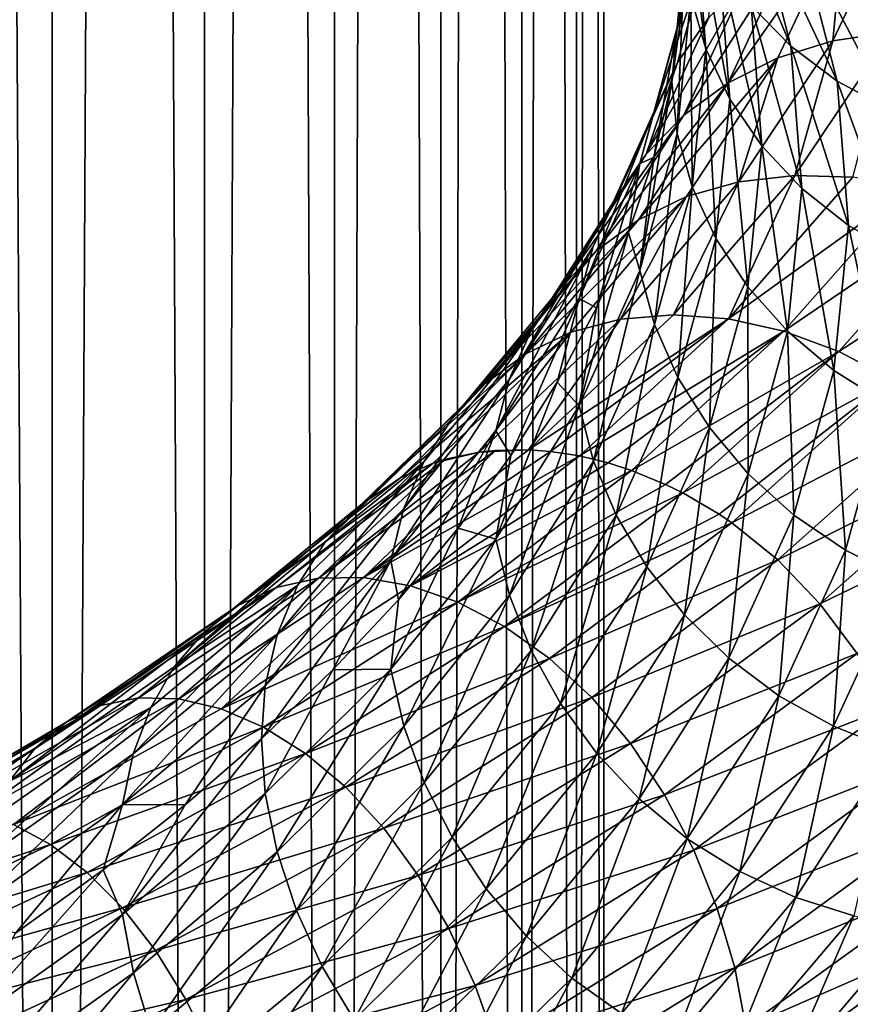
# Model space of a CAD drawing. Header units: metres. Extents: x -44 to 117, y -432 to 89.
# Tile 524 of 656: x 9.25 to 14.55, y -279.58 to -273.3. Entities that reach past the tile are written whole.
import ezdxf

# ---------------------------------------------------------------- set-up
doc = ezdxf.new("R2010")
doc.units = ezdxf.units.M
doc.layers.add('solid_125568', color=7, linetype='CONTINUOUS')

msp = doc.modelspace()

# ---------------------------------------------------------------- linework, layer by layer
at = {"layer": 'solid_125568'}
for points in [[(9.455857, -313.059998, 238.316864), (9.455857, -118.26503, 203.969254), (8.356239, -118.084877, 204.990936)], [(8.356239, -312.879852, 239.338547), (9.455857, -313.059998, 238.316864), (8.356239, -118.084877, 204.990936)], [(10.427602, -313.261108, 237.176392), (10.427602, -118.466125, 202.828781), (9.455857, -118.26503, 203.969254)], [(9.455857, -313.059998, 238.316864), (10.427602, -313.261108, 237.176392), (9.455857, -118.26503, 203.969254)], [(11.25833, -313.480438, 235.93251), (11.25833, -118.685455, 201.5849), (10.427602, -118.466125, 202.828781)], [(10.427602, -313.261108, 237.176392), (11.25833, -313.480438, 235.93251), (10.427602, -118.466125, 202.828781)], [(11.93681, -313.715027, 234.602066), (11.93681, -118.920044, 200.254456), (11.25833, -118.685455, 201.5849)], [(11.25833, -313.480438, 235.93251), (11.93681, -313.715027, 234.602066), (11.25833, -118.685455, 201.5849)], [(12.453864, -313.9617, 233.203064), (12.453864, -119.166733, 198.855453), (11.93681, -118.920044, 200.254456)], [(11.93681, -313.715027, 234.602066), (12.453864, -313.9617, 233.203064), (11.93681, -118.920044, 200.254456)], [(12.802501, -314.217133, 231.754395), (12.802501, -119.422173, 197.406784), (12.453864, -119.166733, 198.855453)], [(12.453864, -313.9617, 233.203064), (12.802501, -314.217133, 231.754395), (12.453864, -119.166733, 198.855453)], [(12.978006, -314.477875, 230.275665), (12.978006, -119.682907, 195.928055), (12.802501, -119.422173, 197.406784)], [(12.802501, -314.217133, 231.754395), (12.978006, -314.477875, 230.275665), (12.802501, -119.422173, 197.406784)], [(12.978006, -314.740387, 228.786865), (12.978006, -119.945427, 194.439255), (12.978006, -119.682907, 195.928055)], [(12.978006, -314.477875, 230.275665), (12.978006, -314.740387, 228.786865), (12.978006, -119.682907, 195.928055)], [(12.802501, -315.001129, 227.308136), (12.802501, -120.206169, 192.960526), (12.978006, -119.945427, 194.439255)], [(12.978006, -314.740387, 228.786865), (12.802501, -315.001129, 227.308136), (12.978006, -119.945427, 194.439255)], [(12.453864, -315.256592, 225.859467), (12.453864, -120.461609, 191.511856), (12.802501, -120.206169, 192.960526)], [(12.802501, -315.001129, 227.308136), (12.453864, -315.256592, 225.859467), (12.802501, -120.206169, 192.960526)], [(11.93681, -315.503265, 224.460449), (11.93681, -120.70829, 190.112839), (12.453864, -120.461609, 191.511856)], [(12.453864, -315.256592, 225.859467), (11.93681, -315.503265, 224.460449), (12.453864, -120.461609, 191.511856)], [(11.25833, -315.737854, 223.130005), (11.25833, -120.942879, 188.782394), (11.93681, -120.70829, 190.112839)], [(11.93681, -315.503265, 224.460449), (11.25833, -315.737854, 223.130005), (11.93681, -120.70829, 190.112839)], [(10.427602, -315.957184, 221.886139), (10.427602, -121.162209, 187.538528), (11.25833, -120.942879, 188.782394)], [(11.25833, -315.737854, 223.130005), (10.427602, -315.957184, 221.886139), (11.25833, -120.942879, 188.782394)], [(9.455857, -316.158295, 220.745651), (9.455857, -121.363304, 186.398041), (10.427602, -121.162209, 187.538528)], [(10.427602, -315.957184, 221.886139), (9.455857, -316.158295, 220.745651), (10.427602, -121.162209, 187.538528)], [(8.356239, -316.33844, 219.723969), (8.356239, -121.543457, 185.376373), (9.455857, -121.363304, 186.398041)], [(9.455857, -316.158295, 220.745651), (8.356239, -316.33844, 219.723969), (9.455857, -121.363304, 186.398041)], [(13.444409, -273.349609, 934.940186), (13.538082, -273.016541, 935.085815), (13.62545, -272.144806, 933.878906)], [(13.531155, -272.479431, 933.744141), (13.444409, -273.349609, 934.940186), (13.62545, -272.144806, 933.878906)], [(13.627439, -273.485748, 933.336548), (13.532188, -273.151581, 933.472046), (13.465645, -272.280701, 932.275635)], [(13.560445, -272.608887, 932.132385), (13.627439, -273.485748, 933.336548), (13.465645, -272.280701, 932.275635)], [(14.171225, -273.468933, 931.715271), (13.918051, -273.209808, 931.848938), (13.692582, -272.325012, 930.624207)], [(13.94161, -272.572327, 930.467102), (14.171225, -273.468933, 931.715271), (13.692582, -272.325012, 930.624207)], [(13.531155, -272.479431, 933.744141), (13.478813, -273.213348, 934.159058), (13.444409, -273.349609, 934.940186)], [(14.873725, -272.520447, 937.198914), (14.43824, -273.434845, 938.513611), (14.811044, -273.380066, 938.670593)], [(14.513452, -272.641052, 937.064636), (14.43824, -273.434845, 938.513611), (14.873725, -272.520447, 937.198914)], [(14.467564, -273.691437, 931.59137), (14.171225, -273.468933, 931.715271), (13.94161, -272.572327, 930.467102)], [(14.233067, -272.781464, 930.315369), (14.467564, -273.691437, 931.59137), (13.94161, -272.572327, 930.467102)], [(13.780592, -273.805939, 933.206726), (13.627439, -273.485748, 933.336548), (13.560445, -272.608887, 932.132385)], [(13.712852, -272.920868, 931.989075), (13.780592, -273.805939, 933.206726), (13.560445, -272.608887, 932.132385)], [(13.770064, -273.702271, 938.163696), (14.088458, -273.542358, 938.343628), (14.513452, -272.641052, 937.064636)], [(14.18549, -272.812531, 936.917542), (13.770064, -273.702271, 938.163696), (14.513452, -272.641052, 937.064636)], [(14.513452, -272.641052, 937.064636), (14.088458, -273.542358, 938.343628), (14.43824, -273.434845, 938.513611)], [(13.298214, -273.886353, 936.27417), (13.446888, -273.573242, 936.435913), (13.689417, -272.699493, 935.231262)], [(13.538082, -273.016541, 935.085815), (13.298214, -273.886353, 936.27417), (13.689417, -272.699493, 935.231262)], [(13.689417, -272.699493, 935.231262), (13.446888, -273.573242, 936.435913), (13.64749, -273.28537, 936.599487)], [(14.802288, -273.870728, 931.480957), (14.467564, -273.691437, 931.59137), (14.233067, -272.781464, 930.315369)], [(14.562278, -272.946106, 930.173157), (14.802288, -273.870728, 931.480957), (14.233067, -272.781464, 930.315369)], [(13.488309, -273.909332, 937.978088), (13.770064, -273.702271, 938.163696), (14.18549, -272.812531, 936.917542)], [(13.89527, -273.029541, 936.76123), (13.488309, -273.909332, 937.978088), (14.18549, -272.812531, 936.917542)], [(13.986816, -274.105133, 933.085449), (13.780592, -273.805939, 933.206726), (13.712852, -272.920868, 931.989075)], [(13.918051, -273.209808, 931.848938), (13.986816, -274.105133, 933.085449), (13.712852, -272.920868, 931.989075)], [(13.206218, -274.217865, 936.117859), (13.298214, -273.886353, 936.27417), (13.538082, -273.016541, 935.085815)], [(13.444409, -273.349609, 934.940186), (13.206218, -274.217865, 936.117859), (13.538082, -273.016541, 935.085815)], [(13.24774, -274.157104, 937.791016), (13.488309, -273.909332, 937.978088), (13.89527, -273.029541, 936.76123)], [(13.64749, -273.28537, 936.599487), (13.24774, -274.157104, 937.791016), (13.89527, -273.029541, 936.76123)], [(13.532188, -273.151581, 933.472046), (13.445488, -274.02655, 934.664856), (13.478813, -273.213348, 934.159058)], [(13.540112, -274.36676, 934.537109), (13.445488, -274.02655, 934.664856), (13.532188, -273.151581, 933.472046)], [(13.627439, -273.485748, 933.336548), (13.540112, -274.36676, 934.537109), (13.532188, -273.151581, 933.472046)], [(13.445488, -274.02655, 934.664856), (13.410771, -273.696655, 934.818359), (13.478813, -273.213348, 934.159058)], [(13.444409, -273.349609, 934.940186), (13.478813, -273.213348, 934.159058), (13.410771, -273.696655, 934.818359)], [(14.241286, -274.376251, 932.975464), (13.986816, -274.105133, 933.085449), (13.918051, -273.209808, 931.848938)], [(14.171225, -273.468933, 931.715271), (14.241286, -274.376251, 932.975464), (13.918051, -273.209808, 931.848938)], [(13.446888, -273.573242, 936.435913), (13.24774, -274.157104, 937.791016), (13.64749, -273.28537, 936.599487)], [(13.444409, -273.349609, 934.940186), (13.296197, -274.179596, 935.472229), (13.206218, -274.217865, 936.117859)], [(13.444409, -273.349609, 934.940186), (13.410771, -273.696655, 934.818359), (13.296197, -274.179596, 935.472229)], [(14.811044, -273.380066, 938.670593), (14.196687, -274.29303, 939.967712), (14.567274, -274.304871, 940.146545)], [(14.43824, -273.434845, 938.513611), (14.196687, -274.29303, 939.967712), (14.811044, -273.380066, 938.670593)], [(14.43824, -273.434845, 938.513611), (13.839267, -274.333893, 939.774292), (14.196687, -274.29303, 939.967712)], [(14.088458, -273.542358, 938.343628), (13.839267, -274.333893, 939.774292), (14.43824, -273.434845, 938.513611)], [(14.539173, -274.612366, 932.879639), (14.241286, -274.376251, 932.975464), (14.171225, -273.468933, 931.715271)], [(14.467564, -273.691437, 931.59137), (14.539173, -274.612366, 932.879639), (14.171225, -273.468933, 931.715271)], [(13.198717, -274.57724, 939.358337), (13.503938, -274.42865, 939.569824), (14.088458, -273.542358, 938.343628)], [(13.770064, -273.702271, 938.163696), (13.198717, -274.57724, 939.358337), (14.088458, -273.542358, 938.343628)], [(14.088458, -273.542358, 938.343628), (13.503938, -274.42865, 939.569824), (13.839267, -274.333893, 939.774292)], [(13.692275, -274.695221, 934.420776), (13.540112, -274.36676, 934.537109), (13.627439, -273.485748, 933.336548)], [(13.780592, -273.805939, 933.206726), (13.692275, -274.695221, 934.420776), (13.627439, -273.485748, 933.336548)], [(12.908631, -274.748138, 937.428955), (13.052971, -274.438934, 937.606567), (13.446888, -273.573242, 936.435913)], [(13.298214, -273.886353, 936.27417), (12.908631, -274.748138, 937.428955), (13.446888, -273.573242, 936.435913)], [(13.446888, -273.573242, 936.435913), (13.052971, -274.438934, 937.606567), (13.24774, -274.157104, 937.791016)], [(12.928615, -274.774658, 939.14447), (13.198717, -274.57724, 939.358337), (13.770064, -273.702271, 938.163696)], [(13.488309, -273.909332, 937.978088), (12.928615, -274.774658, 939.14447), (13.770064, -273.702271, 938.163696)], [(13.207331, -274.899567, 935.839233), (13.296197, -274.179596, 935.472229), (13.410771, -273.696655, 934.818359)], [(13.445488, -274.02655, 934.664856), (13.207331, -274.899567, 935.839233), (13.410771, -273.696655, 934.818359)], [(14.875644, -274.80661, 932.80127), (14.539173, -274.612366, 932.879639), (14.467564, -273.691437, 931.59137)], [(14.802288, -273.870728, 931.480957), (14.875644, -274.80661, 932.80127), (14.467564, -273.691437, 931.59137)], [(13.897191, -275.0047, 934.318298), (13.692275, -274.695221, 934.420776), (13.780592, -273.805939, 933.206726)], [(13.986816, -274.105133, 933.085449), (13.897191, -275.0047, 934.318298), (13.780592, -273.805939, 933.206726)], [(12.69798, -275.014526, 938.932922), (12.928615, -274.774658, 939.14447), (13.488309, -273.909332, 937.978088)], [(13.24774, -274.157104, 937.791016), (12.69798, -275.014526, 938.932922), (13.488309, -273.909332, 937.978088)], [(12.819348, -275.078094, 937.262085), (12.908631, -274.748138, 937.428955), (13.298214, -273.886353, 936.27417)], [(13.206218, -274.217865, 936.117859), (12.819348, -275.078094, 937.262085), (13.298214, -273.886353, 936.27417)], [(13.300261, -275.245728, 935.719177), (13.207331, -274.899567, 935.839233), (13.445488, -274.02655, 934.664856)], [(13.540112, -274.36676, 934.537109), (13.300261, -275.245728, 935.719177), (13.445488, -274.02655, 934.664856)], [(14.150076, -275.287933, 934.231934), (13.897191, -275.0047, 934.318298), (13.986816, -274.105133, 933.085449)], [(14.241286, -274.376251, 932.975464), (14.150076, -275.287933, 934.231934), (13.986816, -274.105133, 933.085449)], [(13.052971, -274.438934, 937.606567), (12.69798, -275.014526, 938.932922), (13.24774, -274.157104, 937.791016)], [(13.206218, -274.217865, 936.117859), (12.929884, -275.138397, 936.751404), (12.819348, -275.078094, 937.262085)], [(13.206218, -274.217865, 936.117859), (13.13568, -274.660614, 936.117554), (12.929884, -275.138397, 936.751404)], [(13.207331, -274.899567, 935.839233), (13.13568, -274.660614, 936.117554), (13.296197, -274.179596, 935.472229)], [(13.206218, -274.217865, 936.117859), (13.296197, -274.179596, 935.472229), (13.13568, -274.660614, 936.117554)], [(14.196687, -274.29303, 939.967712), (13.4224, -275.183533, 941.193848), (13.772841, -275.209564, 941.408386)], [(13.839267, -274.333893, 939.774292), (13.4224, -275.183533, 941.193848), (14.196687, -274.29303, 939.967712)], [(14.196687, -274.29303, 939.967712), (13.772841, -275.209564, 941.408386), (14.567274, -274.304871, 940.146545)], [(13.839267, -274.333893, 939.774292), (13.084391, -275.210999, 940.965698), (13.4224, -275.183533, 941.193848)], [(13.503938, -274.42865, 939.569824), (13.084391, -275.210999, 940.965698), (13.839267, -274.333893, 939.774292)], [(14.567274, -274.304871, 940.146545), (13.772841, -275.209564, 941.408386), (14.942084, -274.368317, 940.30719)], [(13.44972, -275.582397, 935.616089), (13.300261, -275.245728, 935.719177), (13.540112, -274.36676, 934.537109)], [(13.692275, -274.695221, 934.420776), (13.44972, -275.582397, 935.616089), (13.540112, -274.36676, 934.537109)], [(13.772841, -275.209564, 941.408386), (14.127213, -275.287689, 941.60498), (14.942084, -274.368317, 940.30719)], [(14.942084, -274.368317, 940.30719), (14.127213, -275.287689, 941.60498), (15.312312, -274.482056, 940.446045)], [(14.446136, -275.53772, 934.164185), (14.150076, -275.287933, 934.231934), (14.241286, -274.376251, 932.975464)], [(14.539173, -274.612366, 932.879639), (14.446136, -275.53772, 934.164185), (14.241286, -274.376251, 932.975464)], [(12.372878, -275.595795, 938.5354), (12.511249, -275.290405, 938.728394), (13.052971, -274.438934, 937.606567)], [(12.908631, -274.748138, 937.428955), (12.372878, -275.595795, 938.5354), (13.052971, -274.438934, 937.606567)], [(12.478681, -275.431152, 940.486877), (12.767291, -275.293457, 940.728455), (13.503938, -274.42865, 939.569824)], [(13.198717, -274.57724, 939.358337), (12.478681, -275.431152, 940.486877), (13.503938, -274.42865, 939.569824)], [(13.052971, -274.438934, 937.606567), (12.511249, -275.290405, 938.728394), (12.69798, -275.014526, 938.932922)], [(13.503938, -274.42865, 939.569824), (12.767291, -275.293457, 940.728455), (13.084391, -275.210999, 940.965698)], [(14.127213, -275.287689, 941.60498), (14.477177, -275.41629, 941.778992), (15.312312, -274.482056, 940.446045)], [(15.312312, -274.482056, 940.446045), (14.477177, -275.41629, 941.778992), (15.669349, -274.644562, 940.558838)], [(12.223274, -275.619232, 940.246094), (12.478681, -275.431152, 940.486877), (13.198717, -274.57724, 939.358337)], [(12.928615, -274.774658, 939.14447), (12.223274, -275.619232, 940.246094), (13.198717, -274.57724, 939.358337)], [(14.780544, -275.74704, 934.117737), (14.446136, -275.53772, 934.164185), (14.539173, -274.612366, 932.879639)], [(14.875644, -274.80661, 932.80127), (14.780544, -275.74704, 934.117737), (14.539173, -274.612366, 932.879639)], [(12.820482, -275.764404, 936.980347), (12.929884, -275.138397, 936.751404), (13.13568, -274.660614, 936.117554)], [(13.207331, -274.899567, 935.839233), (12.820482, -275.764404, 936.980347), (13.13568, -274.660614, 936.117554)], [(14.477177, -275.41629, 941.778992), (14.814646, -275.593506, 941.925415), (15.669349, -274.644562, 940.558838)], [(13.651019, -275.9021, 935.532104), (13.44972, -275.582397, 935.616089), (13.692275, -274.695221, 934.420776)], [(13.897191, -275.0047, 934.318298), (13.651019, -275.9021, 935.532104), (13.692275, -274.695221, 934.420776)], [(12.005173, -275.851501, 940.011353), (12.223274, -275.619232, 940.246094), (12.928615, -274.774658, 939.14447)], [(12.69798, -275.014526, 938.932922), (12.005173, -275.851501, 940.011353), (12.928615, -274.774658, 939.14447)], [(12.28732, -275.924225, 938.358459), (12.372878, -275.595795, 938.5354), (12.908631, -274.748138, 937.428955)], [(12.819348, -275.078094, 937.262085), (12.28732, -275.924225, 938.358459), (12.908631, -274.748138, 937.428955)], [(12.910672, -276.116425, 936.867676), (12.820482, -275.764404, 936.980347), (13.207331, -274.899567, 935.839233)], [(13.300261, -275.245728, 935.719177), (12.910672, -276.116425, 936.867676), (13.207331, -274.899567, 935.839233)], [(12.511249, -275.290405, 938.728394), (12.005173, -275.851501, 940.011353), (12.69798, -275.014526, 938.932922)], [(13.899471, -276.197388, 935.469055), (13.651019, -275.9021, 935.532104), (13.897191, -275.0047, 934.318298)], [(14.150076, -275.287933, 934.231934), (13.899471, -276.197388, 935.469055), (13.897191, -275.0047, 934.318298)], [(12.819348, -275.078094, 937.262085), (12.384359, -276.081543, 937.976624), (12.28732, -275.924225, 938.358459)], [(12.819348, -275.078094, 937.262085), (12.679241, -275.612274, 937.371704), (12.384359, -276.081543, 937.976624)], [(12.819348, -275.078094, 937.262085), (12.929884, -275.138397, 936.751404), (12.679241, -275.612274, 937.371704)], [(12.820482, -275.764404, 936.980347), (12.679241, -275.612274, 937.371704), (12.929884, -275.138397, 936.751404)], [(13.084391, -275.210999, 940.965698), (12.180797, -276.059784, 942.071899), (12.495577, -276.044739, 942.332581)], [(12.767291, -275.293457, 940.728455), (12.180797, -276.059784, 942.071899), (13.084391, -275.210999, 940.965698)], [(13.4224, -275.183533, 941.193848), (12.495577, -276.044739, 942.332581), (13.772841, -275.209564, 941.408386)], [(13.084391, -275.210999, 940.965698), (12.495577, -276.044739, 942.332581), (13.4224, -275.183533, 941.193848)], [(12.495577, -276.044739, 942.332581), (12.635803, -276.055176, 942.441711), (13.772841, -275.209564, 941.408386)], [(12.635803, -276.055176, 942.441711), (12.822932, -276.084167, 942.58136), (13.772841, -275.209564, 941.408386)], [(13.772841, -275.209564, 941.408386), (12.822932, -276.084167, 942.58136), (14.127213, -275.287689, 941.60498)], [(11.681188, -276.221527, 941.601196), (11.886753, -276.130402, 941.804993), (12.767291, -275.293457, 940.728455)], [(12.478681, -275.431152, 940.486877), (11.681188, -276.221527, 941.601196), (12.767291, -275.293457, 940.728455)], [(11.69774, -276.42334, 939.580017), (11.828584, -276.121643, 939.787659), (12.511249, -275.290405, 938.728394)], [(12.372878, -275.595795, 938.5354), (11.69774, -276.42334, 939.580017), (12.511249, -275.290405, 938.728394)], [(12.511249, -275.290405, 938.728394), (11.828584, -276.121643, 939.787659), (12.005173, -275.851501, 940.011353)], [(12.767291, -275.293457, 940.728455), (11.886753, -276.130402, 941.804993), (12.180797, -276.059784, 942.071899)], [(12.822932, -276.084167, 942.58136), (13.004434, -276.128357, 942.71051), (14.127213, -275.287689, 941.60498)], [(13.055745, -276.461151, 936.777527), (12.910672, -276.116425, 936.867676), (13.300261, -275.245728, 935.719177)], [(13.004434, -276.128357, 942.71051), (13.154152, -276.176605, 942.812439), (14.127213, -275.287689, 941.60498)], [(13.44972, -275.582397, 935.616089), (13.055745, -276.461151, 936.777527), (13.300261, -275.245728, 935.719177)], [(14.127213, -275.287689, 941.60498), (13.154152, -276.176605, 942.812439), (14.477177, -275.41629, 941.778992)], [(14.190372, -276.460785, 935.428894), (13.899471, -276.197388, 935.469055), (14.150076, -275.287933, 934.231934)], [(14.446136, -275.53772, 934.164185), (14.190372, -276.460785, 935.428894), (14.150076, -275.287933, 934.231934)], [(11.424871, -276.397522, 941.321472), (11.681188, -276.221527, 941.601196), (12.478681, -275.431152, 940.486877)], [(12.223274, -275.619232, 940.246094), (11.424871, -276.397522, 941.321472), (12.478681, -275.431152, 940.486877)], [(13.154152, -276.176605, 942.812439), (13.370185, -276.265411, 942.952148), (14.477177, -275.41629, 941.778992)], [(13.370185, -276.265411, 942.952148), (13.480578, -276.319855, 943.019897), (14.477177, -275.41629, 941.778992)], [(14.477177, -275.41629, 941.778992), (13.480578, -276.319855, 943.019897), (14.814646, -275.593506, 941.925415)], [(14.51895, -276.68512, 935.414001), (14.190372, -276.460785, 935.428894), (14.446136, -275.53772, 934.164185)], [(14.780544, -275.74704, 934.117737), (14.51895, -276.68512, 935.414001), (14.446136, -275.53772, 934.164185)], [(11.20106, -276.630859, 941.0448), (11.424871, -276.397522, 941.321472), (12.223274, -275.619232, 940.246094)], [(12.005173, -275.851501, 940.011353), (11.20106, -276.630859, 941.0448), (12.223274, -275.619232, 940.246094)], [(11.616871, -276.750214, 939.393372), (11.69774, -276.42334, 939.580017), (12.372878, -275.595795, 938.5354)], [(12.28732, -275.924225, 938.358459), (11.616871, -276.750214, 939.393372), (12.372878, -275.595795, 938.5354)], [(12.288462, -276.614929, 938.073547), (12.384359, -276.081543, 937.976624), (12.679241, -275.612274, 937.371704)], [(12.820482, -275.764404, 936.980347), (12.288462, -276.614929, 938.073547), (12.679241, -275.612274, 937.371704)], [(13.251162, -276.790924, 936.711548), (13.055745, -276.461151, 936.777527), (13.44972, -275.582397, 935.616089)], [(13.651019, -275.9021, 935.532104), (13.251162, -276.790924, 936.711548), (13.44972, -275.582397, 935.616089)], [(13.480578, -276.319855, 943.019897), (13.713392, -276.456268, 943.154053), (14.814646, -275.593506, 941.925415)], [(13.713392, -276.456268, 943.154053), (13.794241, -276.511047, 943.197571), (14.814646, -275.593506, 941.925415)], [(14.814646, -275.593506, 941.925415), (13.794241, -276.511047, 943.197571), (15.131577, -275.817474, 942.039307)], [(12.37489, -276.972626, 937.967957), (12.288462, -276.614929, 938.073547), (12.820482, -275.764404, 936.980347)], [(12.910672, -276.116425, 936.867676), (12.37489, -276.972626, 937.967957), (12.820482, -275.764404, 936.980347)], [(14.879601, -276.864258, 935.426025), (14.51895, -276.68512, 935.414001), (14.780544, -275.74704, 934.117737)], [(11.828584, -276.121643, 939.787659), (11.20106, -276.630859, 941.0448), (12.005173, -275.851501, 940.011353)], [(13.794241, -276.511047, 943.197571), (14.088138, -276.747772, 943.340149), (15.131577, -275.817474, 942.039307)], [(15.131577, -275.817474, 942.039307), (14.088138, -276.747772, 943.340149), (15.420383, -276.085388, 942.11676)], [(12.28732, -275.924225, 938.358459), (11.667197, -277.001709, 939.130432), (11.616871, -276.750214, 939.393372)], [(12.28732, -275.924225, 938.358459), (12.046505, -276.545135, 938.563721), (11.667197, -277.001709, 939.130432)], [(12.28732, -275.924225, 938.358459), (12.384359, -276.081543, 937.976624), (12.046505, -276.545135, 938.563721)], [(13.492384, -277.098053, 936.671204), (13.251162, -276.790924, 936.711548), (13.651019, -275.9021, 935.532104)], [(13.899471, -276.197388, 935.469055), (13.492384, -277.098053, 936.671204), (13.651019, -275.9021, 935.532104)], [(11.155598, -276.863159, 943.069885), (12.28539, -276.048523, 942.161072), (12.180797, -276.059784, 942.071899)], [(11.155598, -276.863159, 943.069885), (11.443949, -276.860138, 943.360168), (12.28539, -276.048523, 942.161072)], [(11.155598, -276.863159, 943.069885), (12.180797, -276.059784, 942.071899), (11.966757, -276.104919, 941.880188)], [(11.443949, -276.860138, 943.360168), (12.635803, -276.055176, 942.441711), (12.495577, -276.044739, 942.332581)], [(11.443949, -276.860138, 943.360168), (12.495577, -276.044739, 942.332581), (12.28539, -276.048523, 942.161072)], [(11.443949, -276.860138, 943.360168), (12.822932, -276.084167, 942.58136), (12.635803, -276.055176, 942.441711)], [(11.886753, -276.130402, 941.804993), (11.966757, -276.104919, 941.880188), (12.180797, -276.059784, 942.071899)], [(12.180797, -276.059784, 942.071899), (12.28539, -276.048523, 942.161072), (12.495577, -276.044739, 942.332581)], [(10.885121, -276.923157, 942.773926), (11.966757, -276.104919, 941.880188), (11.886753, -276.130402, 941.804993)], [(10.885121, -276.923157, 942.773926), (11.155598, -276.863159, 943.069885), (11.966757, -276.104919, 941.880188)], [(10.890854, -277.224792, 940.5495), (11.020621, -276.911255, 940.783691), (11.828584, -276.121643, 939.787659)], [(11.69774, -276.42334, 939.580017), (10.890854, -277.224792, 940.5495), (11.828584, -276.121643, 939.787659)], [(11.828584, -276.121643, 939.787659), (11.020621, -276.911255, 940.783691), (11.20106, -276.630859, 941.0448)], [(11.443949, -276.860138, 943.360168), (11.742864, -276.912048, 943.638733), (12.822932, -276.084167, 942.58136)], [(11.742864, -276.912048, 943.638733), (13.004434, -276.128357, 942.71051), (12.822932, -276.084167, 942.58136)], [(12.288462, -276.614929, 938.073547), (12.046505, -276.545135, 938.563721), (12.384359, -276.081543, 937.976624)], [(12.513934, -277.325165, 937.890259), (12.37489, -276.972626, 937.967957), (12.910672, -276.116425, 936.867676)], [(13.055745, -276.461151, 936.777527), (12.513934, -277.325165, 937.890259), (12.910672, -276.116425, 936.867676)], [(14.088138, -276.747772, 943.340149), (14.356472, -277.027863, 943.443787), (15.420383, -276.085388, 942.11676)], [(15.420383, -276.085388, 942.11676), (14.356472, -277.027863, 943.443787), (15.676061, -276.390167, 942.157776)], [(10.638977, -277.040924, 942.478394), (11.886753, -276.130402, 941.804993), (11.681188, -276.221527, 941.601196)], [(10.638977, -277.040924, 942.478394), (10.885121, -276.923157, 942.773926), (11.886753, -276.130402, 941.804993)], [(11.742864, -276.912048, 943.638733), (13.154152, -276.176605, 942.812439), (13.004434, -276.128357, 942.71051)], [(11.742864, -276.912048, 943.638733), (12.044996, -277.016907, 943.899536), (13.154152, -276.176605, 942.812439)], [(12.044996, -277.016907, 943.899536), (13.370185, -276.265411, 942.952148), (13.154152, -276.176605, 942.812439)], [(10.421137, -277.211914, 942.189392), (11.681188, -276.221527, 941.601196), (11.424871, -276.397522, 941.321472)], [(10.421137, -277.211914, 942.189392), (10.638977, -277.040924, 942.478394), (11.681188, -276.221527, 941.601196)], [(13.774851, -277.374847, 936.65802), (13.492384, -277.098053, 936.671204), (13.899471, -276.197388, 935.469055)], [(14.190372, -276.460785, 935.428894), (13.774851, -277.374847, 936.65802), (13.899471, -276.197388, 935.469055)], [(12.044996, -277.016907, 943.899536), (13.480578, -276.319855, 943.019897), (13.370185, -276.265411, 942.952148)], [(12.044996, -277.016907, 943.899536), (12.343222, -277.172546, 944.136536), (13.480578, -276.319855, 943.019897)], [(12.343222, -277.172546, 944.136536), (13.713392, -276.456268, 943.154053), (13.480578, -276.319855, 943.019897)], [(10.235078, -277.430176, 941.912903), (11.424871, -276.397522, 941.321472), (11.20106, -276.630859, 941.0448)], [(10.235078, -277.430176, 941.912903), (10.421137, -277.211914, 942.189392), (11.424871, -276.397522, 941.321472)], [(10.815584, -277.550232, 940.353821), (10.890854, -277.224792, 940.5495), (11.69774, -276.42334, 939.580017)], [(11.616871, -276.750214, 939.393372), (10.815584, -277.550232, 940.353821), (11.69774, -276.42334, 939.580017)], [(14.356472, -277.027863, 943.443787), (14.594657, -277.344604, 943.507874), (15.676061, -276.390167, 942.157776)], [(12.343222, -277.172546, 944.136536), (13.794241, -276.511047, 943.197571), (13.713392, -276.456268, 943.154053)], [(12.701256, -277.664703, 937.841614), (12.513934, -277.325165, 937.890259), (13.055745, -276.461151, 936.777527)], [(13.251162, -276.790924, 936.711548), (12.701256, -277.664703, 937.841614), (13.055745, -276.461151, 936.777527)], [(14.093901, -277.613922, 936.673828), (13.774851, -277.374847, 936.65802), (14.190372, -276.460785, 935.428894)], [(14.51895, -276.68512, 935.414001), (14.093901, -277.613922, 936.673828), (14.190372, -276.460785, 935.428894)], [(11.618007, -277.445099, 939.105408), (11.667197, -277.001709, 939.130432), (12.046505, -276.545135, 938.563721)], [(12.288462, -276.614929, 938.073547), (11.618007, -277.445099, 939.105408), (12.046505, -276.545135, 938.563721)], [(12.343222, -277.172546, 944.136536), (12.630742, -277.376556, 944.34314), (13.794241, -276.511047, 943.197571)], [(12.630742, -277.376556, 944.34314), (14.088138, -276.747772, 943.340149), (13.794241, -276.511047, 943.197571)], [(11.6997, -277.808197, 939.006531), (11.618007, -277.445099, 939.105408), (12.288462, -276.614929, 938.073547)], [(12.37489, -276.972626, 937.967957), (11.6997, -277.808197, 939.006531), (12.288462, -276.614929, 938.073547)], [(10.235078, -277.430176, 941.912903), (11.20106, -276.630859, 941.0448), (11.020621, -276.911255, 940.783691)], [(14.444047, -277.808929, 936.71991), (14.093901, -277.613922, 936.673828), (14.51895, -276.68512, 935.414001)], [(14.879601, -276.864258, 935.426025), (14.444047, -277.808929, 936.71991), (14.51895, -276.68512, 935.414001)], [(11.616871, -276.750214, 939.393372), (11.248063, -277.449951, 939.674255), (10.790818, -277.888672, 940.192627)], [(10.815584, -277.550232, 940.353821), (11.616871, -276.750214, 939.393372), (10.790818, -277.888672, 940.192627)], [(11.616871, -276.750214, 939.393372), (11.667197, -277.001709, 939.130432), (11.248063, -277.449951, 939.674255)], [(12.630742, -277.376556, 944.34314), (12.900819, -277.626495, 944.513), (14.088138, -276.747772, 943.340149)], [(12.900819, -277.626495, 944.513), (14.356472, -277.027863, 943.443787), (14.088138, -276.747772, 943.340149)], [(12.932518, -277.983337, 937.823059), (12.701256, -277.664703, 937.841614), (13.251162, -276.790924, 936.711548)], [(13.492384, -277.098053, 936.671204), (12.932518, -277.983337, 937.823059), (13.251162, -276.790924, 936.711548)], [(11.155598, -276.863159, 943.069885), (10.006387, -277.626648, 943.959229), (10.265133, -277.63443, 944.276306)], [(10.885121, -276.923157, 942.773926), (10.006387, -277.626648, 943.959229), (11.155598, -276.863159, 943.069885)], [(11.443949, -276.860138, 943.360168), (10.265133, -277.63443, 944.276306), (10.533335, -277.697754, 944.582458)], [(11.155598, -276.863159, 943.069885), (10.265133, -277.63443, 944.276306), (11.443949, -276.860138, 943.360168)], [(11.443949, -276.860138, 943.360168), (10.533335, -277.697754, 944.582458), (11.742864, -276.912048, 943.638733)], [(14.816843, -277.95755, 936.794189), (14.444047, -277.808929, 936.71991), (14.879601, -276.864258, 935.426025)], [(9.542874, -277.785706, 943.319031), (9.763703, -277.676758, 943.637817), (10.885121, -276.923157, 942.773926)], [(10.638977, -277.040924, 942.478394), (9.542874, -277.785706, 943.319031), (10.885121, -276.923157, 942.773926)], [(10.885121, -276.923157, 942.773926), (9.763703, -277.676758, 943.637817), (10.006387, -277.626648, 943.959229)], [(9.972803, -277.984558, 941.420715), (11.020621, -276.911255, 940.783691), (10.890854, -277.224792, 940.5495)], [(9.972803, -277.984558, 941.420715), (10.084415, -277.689758, 941.654724), (11.020621, -276.911255, 940.783691)], [(10.084415, -277.689758, 941.654724), (10.235078, -277.430176, 941.912903), (11.020621, -276.911255, 940.783691)], [(11.742864, -276.912048, 943.638733), (10.533335, -277.697754, 944.582458), (12.044996, -277.016907, 943.899536)], [(11.618007, -277.445099, 939.105408), (11.248063, -277.449951, 939.674255), (11.667197, -277.001709, 939.130432)], [(11.831149, -278.168243, 938.940613), (11.6997, -277.808197, 939.006531), (12.37489, -276.972626, 937.967957)], [(12.513934, -277.325165, 937.890259), (11.831149, -278.168243, 938.940613), (12.37489, -276.972626, 937.967957)], [(9.347434, -277.949127, 943.009155), (9.542874, -277.785706, 943.319031), (10.638977, -277.040924, 942.478394)], [(10.421137, -277.211914, 942.189392), (9.347434, -277.949127, 943.009155), (10.638977, -277.040924, 942.478394)], [(10.533335, -277.697754, 944.582458), (10.804348, -277.814392, 944.871033), (12.044996, -277.016907, 943.899536)], [(12.044996, -277.016907, 943.899536), (10.804348, -277.814392, 944.871033), (12.343222, -277.172546, 944.136536)], [(12.900819, -277.626495, 944.513), (13.146997, -277.919067, 944.640747), (14.356472, -277.027863, 943.443787)], [(13.146997, -277.919067, 944.640747), (14.594657, -277.344604, 943.507874), (14.356472, -277.027863, 943.443787)], [(13.203353, -278.273163, 937.835815), (12.932518, -277.983337, 937.823059), (13.492384, -277.098053, 936.671204)], [(13.774851, -277.374847, 936.65802), (13.203353, -278.273163, 937.835815), (13.492384, -277.098053, 936.671204)], [(10.804348, -277.814392, 944.871033), (11.071772, -277.981903, 945.135132), (12.343222, -277.172546, 944.136536)], [(12.343222, -277.172546, 944.136536), (11.071772, -277.981903, 945.135132), (12.630742, -277.376556, 944.34314)], [(9.180487, -278.161224, 942.714539), (9.347434, -277.949127, 943.009155), (10.421137, -277.211914, 942.189392)], [(10.235078, -277.430176, 941.912903), (9.180487, -278.161224, 942.714539), (10.421137, -277.211914, 942.189392)], [(9.90389, -278.308563, 941.216675), (10.890854, -277.224792, 940.5495), (10.815584, -277.550232, 940.353821)], [(9.90389, -278.308563, 941.216675), (9.972803, -277.984558, 941.420715), (10.890854, -277.224792, 940.5495)], [(11.071772, -277.981903, 945.135132), (11.329563, -278.197662, 945.367676), (12.630742, -277.376556, 944.34314)], [(12.630742, -277.376556, 944.34314), (11.329563, -278.197662, 945.367676), (12.900819, -277.626495, 944.513)], [(12.008265, -278.517151, 938.908386), (11.831149, -278.168243, 938.940613), (12.513934, -277.325165, 937.890259)], [(12.701256, -277.664703, 937.841614), (12.008265, -278.517151, 938.908386), (12.513934, -277.325165, 937.890259)], [(13.146997, -277.919067, 944.640747), (13.364934, -278.246674, 944.725647), (14.594657, -277.344604, 943.507874)], [(13.509262, -278.526581, 937.881226), (13.203353, -278.273163, 937.835815), (13.774851, -277.374847, 936.65802)], [(13.364934, -278.246674, 944.725647), (14.798244, -277.68927, 943.532593), (14.594657, -277.344604, 943.507874)], [(14.093901, -277.613922, 936.673828), (13.509262, -278.526581, 937.881226), (13.774851, -277.374847, 936.65802)], [(10.084415, -277.689758, 941.654724), (9.180487, -278.161224, 942.714539), (10.235078, -277.430176, 941.912903)], [(10.815134, -278.237518, 940.066406), (10.790818, -277.888672, 940.192627), (11.248063, -277.449951, 939.674255)], [(11.618007, -277.445099, 939.105408), (10.815134, -278.237518, 940.066406), (11.248063, -277.449951, 939.674255)], [(10.891127, -278.611084, 939.971497), (10.815134, -278.237518, 940.066406), (11.618007, -277.445099, 939.105408)], [(11.6997, -277.808197, 939.006531), (10.891127, -278.611084, 939.971497), (11.618007, -277.445099, 939.105408)], [(10.304445, -278.310669, 940.676575), (9.90389, -278.308563, 941.216675), (10.815584, -277.550232, 940.353821)], [(10.304445, -278.310669, 940.676575), (10.815584, -277.550232, 940.353821), (10.790818, -277.888672, 940.192627)], [(10.006387, -277.626648, 943.959229), (8.747738, -278.345215, 944.730225), (8.974048, -278.362701, 945.071106)], [(9.763703, -277.676758, 943.637817), (8.747738, -278.345215, 944.730225), (10.006387, -277.626648, 943.959229)], [(10.006387, -277.626648, 943.959229), (8.974048, -278.362701, 945.071106), (10.265133, -277.63443, 944.276306)], [(11.329563, -278.197662, 945.367676), (11.57175, -278.459015, 945.561584), (12.900819, -277.626495, 944.513)], [(12.900819, -277.626495, 944.513), (11.57175, -278.459015, 945.561584), (13.146997, -277.919067, 944.640747)], [(13.844939, -278.737, 937.960083), (13.509262, -278.526581, 937.881226), (14.093901, -277.613922, 936.673828)], [(14.444047, -277.808929, 936.71991), (13.844939, -278.737, 937.960083), (14.093901, -277.613922, 936.673828)], [(8.342405, -278.487396, 944.046875), (8.535502, -278.386383, 944.386353), (9.763703, -277.676758, 943.637817)], [(9.542874, -277.785706, 943.319031), (8.342405, -278.487396, 944.046875), (9.763703, -277.676758, 943.637817)], [(9.763703, -277.676758, 943.637817), (8.535502, -278.386383, 944.386353), (8.747738, -278.345215, 944.730225)], [(8.945153, -278.707794, 942.195984), (9.045293, -278.416077, 942.441406), (10.084415, -277.689758, 941.654724)], [(9.972803, -277.984558, 941.420715), (8.945153, -278.707794, 942.195984), (10.084415, -277.689758, 941.654724)], [(10.265133, -277.63443, 944.276306), (8.974048, -278.362701, 945.071106), (9.208605, -278.436279, 945.401733)], [(10.084415, -277.689758, 941.654724), (9.045293, -278.416077, 942.441406), (9.180487, -278.161224, 942.714539)], [(10.265133, -277.63443, 944.276306), (9.208605, -278.436279, 945.401733), (10.533335, -277.697754, 944.582458)], [(12.226962, -278.846771, 938.910583), (12.008265, -278.517151, 938.908386), (12.701256, -277.664703, 937.841614)], [(12.932518, -277.983337, 937.823059), (12.226962, -278.846771, 938.910583), (12.701256, -277.664703, 937.841614)], [(13.364934, -278.246674, 944.725647), (13.550951, -278.600555, 944.7677), (14.798244, -277.68927, 943.532593)], [(13.550951, -278.600555, 944.7677), (14.962848, -278.052063, 943.518005), (14.798244, -277.68927, 943.532593)], [(10.533335, -277.697754, 944.582458), (9.208605, -278.436279, 945.401733), (10.804348, -277.814392, 944.871033)], [(8.171501, -278.643982, 943.718445), (8.342405, -278.487396, 944.046875), (9.542874, -277.785706, 943.319031)], [(9.347434, -277.949127, 943.009155), (8.171501, -278.643982, 943.718445), (9.542874, -277.785706, 943.319031)], [(9.208605, -278.436279, 945.401733), (9.445535, -278.563507, 945.714783), (10.804348, -277.814392, 944.871033)], [(10.804348, -277.814392, 944.871033), (9.445535, -278.563507, 945.714783), (11.071772, -277.981903, 945.135132)], [(11.015061, -278.984039, 939.915344), (10.891127, -278.611084, 939.971497), (11.6997, -277.808197, 939.006531)], [(11.831149, -278.168243, 938.940613), (11.015061, -278.984039, 939.915344), (11.6997, -277.808197, 939.006531)], [(14.20227, -278.901733, 938.069519), (13.844939, -278.737, 937.960083), (14.444047, -277.808929, 936.71991)], [(14.816843, -277.95755, 936.794189), (14.20227, -278.901733, 938.069519), (14.444047, -277.808929, 936.71991)], [(9.904958, -279.010834, 940.922974), (10.790818, -277.888672, 940.192627), (10.815134, -278.237518, 940.066406)], [(9.904958, -279.010834, 940.922974), (10.304445, -278.310669, 940.676575), (10.790818, -277.888672, 940.192627)], [(11.57175, -278.459015, 945.561584), (11.792546, -278.76239, 945.710999), (13.146997, -277.919067, 944.640747)], [(13.146997, -277.919067, 944.640747), (11.792546, -278.76239, 945.710999), (13.364934, -278.246674, 944.725647)], [(8.025493, -278.850464, 943.407776), (8.171501, -278.643982, 943.718445), (9.347434, -277.949127, 943.009155)], [(9.180487, -278.161224, 942.714539), (8.025493, -278.850464, 943.407776), (9.347434, -277.949127, 943.009155)], [(8.883364, -279.030457, 941.984314), (8.945153, -278.707794, 942.195984), (9.972803, -277.984558, 941.420715)], [(9.90389, -278.308563, 941.216675), (8.883364, -279.030457, 941.984314), (9.972803, -277.984558, 941.420715)], [(9.445535, -278.563507, 945.714783), (9.679232, -278.741669, 946.002869), (11.071772, -277.981903, 945.135132)], [(11.071772, -277.981903, 945.135132), (9.679232, -278.741669, 946.002869), (11.329563, -278.197662, 945.367676)], [(12.483114, -279.149139, 938.947998), (12.226962, -278.846771, 938.910583), (12.932518, -277.983337, 937.823059)], [(13.203353, -278.273163, 937.835815), (12.483114, -279.149139, 938.947998), (12.932518, -277.983337, 937.823059)], [(14.572619, -279.01886, 938.205688), (14.20227, -278.901733, 938.069519), (14.816843, -277.95755, 936.794189)], [(13.550951, -278.600555, 944.7677), (13.701586, -278.971741, 944.766846), (14.962848, -278.052063, 943.518005)], [(13.701586, -278.971741, 944.766846), (15.084991, -278.42453, 943.464478), (14.962848, -278.052063, 943.518005)], [(11.179974, -279.341827, 939.898499), (11.015061, -278.984039, 939.915344), (11.831149, -278.168243, 938.940613)], [(12.008265, -278.517151, 938.908386), (11.179974, -279.341827, 939.898499), (11.831149, -278.168243, 938.940613)], [(9.679232, -278.741669, 946.002869), (9.904476, -278.967987, 946.258301), (11.329563, -278.197662, 945.367676)], [(11.329563, -278.197662, 945.367676), (9.904476, -278.967987, 946.258301), (11.57175, -278.459015, 945.561584)], [(9.974561, -279.383667, 940.835876), (9.904958, -279.010834, 940.922974), (10.815134, -278.237518, 940.066406)], [(9.974561, -279.383667, 940.835876), (10.815134, -278.237518, 940.066406), (10.891127, -278.611084, 939.971497)], [(11.792546, -278.76239, 945.710999), (11.988011, -279.099976, 945.814697), (13.364934, -278.246674, 944.725647)], [(13.364934, -278.246674, 944.725647), (11.988011, -279.099976, 945.814697), (13.550951, -278.600555, 944.7677)], [(9.22118, -279.128815, 941.567078), (8.883364, -279.030457, 941.984314), (9.90389, -278.308563, 941.216675)], [(9.780294, -278.724701, 941.135742), (9.22118, -279.128815, 941.567078), (9.90389, -278.308563, 941.216675)], [(10.304445, -278.310669, 940.676575), (9.780294, -278.724701, 941.135742), (9.90389, -278.308563, 941.216675)], [(9.904958, -279.010834, 940.922974), (9.780294, -278.724701, 941.135742), (10.304445, -278.310669, 940.676575)], [(12.772438, -279.416321, 939.021545), (12.483114, -279.149139, 938.947998), (13.203353, -278.273163, 937.835815)], [(13.509262, -278.526581, 937.881226), (12.772438, -279.416321, 939.021545), (13.203353, -278.273163, 937.835815)], [(9.208605, -278.436279, 945.401733), (7.782546, -279.122467, 946.085266), (9.445535, -278.563507, 945.714783)], [(13.701586, -278.971741, 944.766846), (13.813448, -279.351349, 944.723022), (15.084991, -278.42453, 943.464478)], [(13.813448, -279.351349, 944.723022), (15.162158, -278.806061, 943.369751), (15.084991, -278.42453, 943.464478)], [(9.904476, -278.967987, 946.258301), (10.116123, -279.239563, 946.47345), (11.57175, -278.459015, 945.561584)], [(11.57175, -278.459015, 945.561584), (10.116123, -279.239563, 946.47345), (11.792546, -278.76239, 945.710999)], [(7.782546, -279.122467, 946.085266), (7.982785, -279.258942, 946.419312), (9.445535, -278.563507, 945.714783)], [(9.445535, -278.563507, 945.714783), (7.982785, -279.258942, 946.419312), (9.679232, -278.741669, 946.002869)], [(11.384006, -279.682465, 939.920166), (11.179974, -279.341827, 939.898499), (12.008265, -278.517151, 938.908386)], [(12.226962, -278.846771, 938.910583), (11.384006, -279.682465, 939.920166), (12.008265, -278.517151, 938.908386)], [(13.089865, -279.641541, 939.13147), (12.772438, -279.416321, 939.021545), (13.509262, -278.526581, 937.881226)], [(13.844939, -278.737, 937.960083), (13.089865, -279.641541, 939.13147), (13.509262, -278.526581, 937.881226)], [(10.086613, -279.757233, 940.790894), (9.974561, -279.383667, 940.835876), (10.891127, -278.611084, 939.971497)], [(10.086613, -279.757233, 940.790894), (10.891127, -278.611084, 939.971497), (11.015061, -278.984039, 939.915344)], [(11.988011, -279.099976, 945.814697), (12.154818, -279.46283, 945.872498), (13.550951, -278.600555, 944.7677)], [(13.550951, -278.600555, 944.7677), (12.154818, -279.46283, 945.872498), (13.701586, -278.971741, 944.766846)], [(7.982785, -279.258942, 946.419312), (8.180184, -279.446442, 946.727966), (9.679232, -278.741669, 946.002869)], [(9.679232, -278.741669, 946.002869), (8.180184, -279.446442, 946.727966), (9.904476, -278.967987, 946.258301)], [(8.884392, -279.73584, 941.687927), (9.22118, -279.128815, 941.567078), (9.780294, -278.724701, 941.135742)], [(9.904958, -279.010834, 940.922974), (8.884392, -279.73584, 941.687927), (9.780294, -278.724701, 941.135742)], [(10.116123, -279.239563, 946.47345), (10.309124, -279.552612, 946.641968), (11.792546, -278.76239, 945.710999)], [(11.792546, -278.76239, 945.710999), (10.309124, -279.552612, 946.641968), (11.988011, -279.099976, 945.814697)], [(13.427703, -279.821747, 939.274353), (13.089865, -279.641541, 939.13147), (13.844939, -278.737, 937.960083)], [(14.20227, -278.901733, 938.069519), (13.427703, -279.821747, 939.274353), (13.844939, -278.737, 937.960083)], [(13.813448, -279.351349, 944.723022), (13.883152, -279.730377, 944.636047), (15.162158, -278.806061, 943.369751)], [(13.883152, -279.730377, 944.636047), (15.187332, -279.159546, 943.243103), (15.162158, -278.806061, 943.369751)], [(11.622749, -279.996735, 939.980652), (11.384006, -279.682465, 939.920166), (12.226962, -278.846771, 938.910583)], [(12.483114, -279.149139, 938.947998), (11.622749, -279.996735, 939.980652), (12.226962, -278.846771, 938.910583)], [(13.777831, -279.95462, 939.445374), (13.427703, -279.821747, 939.274353), (14.20227, -278.901733, 938.069519)], [(14.572619, -279.01886, 938.205688), (13.777831, -279.95462, 939.445374), (14.20227, -278.901733, 938.069519)], [(8.180184, -279.446442, 946.727966), (8.370403, -279.681946, 947.002991), (9.904476, -278.967987, 946.258301)], [(9.904476, -278.967987, 946.258301), (8.370403, -279.681946, 947.002991), (10.116123, -279.239563, 946.47345)], [(8.946801, -280.112915, 941.605896), (8.884392, -279.73584, 941.687927), (9.904958, -279.010834, 940.922974)], [(9.974561, -279.383667, 940.835876), (8.946801, -280.112915, 941.605896), (9.904958, -279.010834, 940.922974)], [(10.237652, -280.123077, 940.787964), (10.086613, -279.757233, 940.790894), (11.015061, -278.984039, 939.915344)], [(10.237652, -280.123077, 940.787964), (11.015061, -278.984039, 939.915344), (11.179974, -279.341827, 939.898499)], [(12.154818, -279.46283, 945.872498), (12.289873, -279.841797, 945.884033), (13.701586, -278.971741, 944.766846)], [(13.701586, -278.971741, 944.766846), (12.289873, -279.841797, 945.884033), (13.813448, -279.351349, 944.723022)], [(14.132147, -280.03775, 939.639893), (13.777831, -279.95462, 939.445374), (14.572619, -279.01886, 938.205688)], [(14.947373, -279.086395, 938.364746), (14.132147, -280.03775, 939.639893), (14.572619, -279.01886, 938.205688)], [(10.309124, -279.552612, 946.641968), (10.479981, -279.899139, 946.762268), (11.988011, -279.099976, 945.814697)], [(11.988011, -279.099976, 945.814697), (10.479981, -279.899139, 946.762268), (12.154818, -279.46283, 945.872498)], [(14.48235, -280.069, 939.853394), (14.132147, -280.03775, 939.639893), (14.947373, -279.086395, 938.364746)], [(15.317755, -279.1026, 938.542908), (14.48235, -280.069, 939.853394), (14.947373, -279.086395, 938.364746)], [(14.819918, -280.046509, 940.081787), (14.48235, -280.069, 939.853394), (15.317755, -279.1026, 938.542908)], [(11.891677, -280.276276, 940.080322), (11.622749, -279.996735, 939.980652), (12.483114, -279.149139, 938.947998)], [(12.772438, -279.416321, 939.021545), (11.891677, -280.276276, 940.080322), (12.483114, -279.149139, 938.947998)], [(13.883152, -279.730377, 944.636047), (13.890402, -280.106171, 944.522705), (15.187332, -279.159546, 943.243103)], [(13.890402, -280.106171, 944.522705), (15.161973, -279.502686, 943.078918), (15.187332, -279.159546, 943.243103)], [(7.726469, -279.206085, 912.888123), (9.382643, -279.876038, 913.558777), (7.854559, -279.295746, 912.543152)], [(9.206926, -279.830597, 913.902161), (9.382643, -279.876038, 913.558777), (7.726469, -279.206085, 912.888123)], [(8.370403, -279.681946, 947.002991), (8.549183, -279.962402, 947.236328), (10.116123, -279.239563, 946.47345)], [(10.116123, -279.239563, 946.47345), (8.549183, -279.962402, 947.236328), (10.309124, -279.552612, 946.641968)], [(7.854559, -279.295746, 912.543152), (9.538199, -279.972839, 913.22644), (7.96417, -279.43335, 912.218079)], [(9.382643, -279.876038, 913.558777), (9.538199, -279.972839, 913.22644), (7.854559, -279.295746, 912.543152)], [(9.047297, -280.492371, 941.569824), (8.946801, -280.112915, 941.605896), (9.974561, -279.383667, 940.835876)], [(10.086613, -279.757233, 940.790894), (9.047297, -280.492371, 941.569824), (9.974561, -279.383667, 940.835876)], [(10.42422, -280.472717, 940.827209), (10.237652, -280.123077, 940.787964), (11.179974, -279.341827, 939.898499)], [(10.42422, -280.472717, 940.827209), (11.179974, -279.341827, 939.898499), (11.384006, -279.682465, 939.920166)], [(12.289873, -279.841797, 945.884033), (12.390168, -280.227783, 945.848877), (13.813448, -279.351349, 944.723022)], [(13.813448, -279.351349, 944.723022), (12.390168, -280.227783, 945.848877), (13.883152, -279.730377, 944.636047)], [(7.96417, -279.43335, 912.218079), (9.671262, -280.116791, 912.911926), (8.053148, -279.614716, 911.919678)], [(9.538199, -279.972839, 913.22644), (9.671262, -280.116791, 912.911926), (7.96417, -279.43335, 912.218079)], [(12.18611, -280.514648, 940.21875), (11.891677, -280.276276, 940.080322), (12.772438, -279.416321, 939.021545)], [(13.089865, -279.641541, 939.13147), (12.18611, -280.514648, 940.21875), (12.772438, -279.416321, 939.021545)], [(10.479981, -279.899139, 946.762268), (10.625752, -280.27002, 946.833923), (12.154818, -279.46283, 945.872498)], [(12.154818, -279.46283, 945.872498), (10.625752, -280.27002, 946.833923), (12.289873, -279.841797, 945.884033)], [(13.884026, -280.439148, 944.339722), (15.086373, -279.83197, 942.879211), (15.161973, -279.502686, 943.078918)], [(13.884026, -280.439148, 944.339722), (15.161973, -279.502686, 943.078918), (13.890402, -280.106171, 944.522705)], [(8.549183, -279.962402, 947.236328), (8.712264, -280.283875, 947.421143), (10.309124, -279.552612, 946.641968)], [(10.309124, -279.552612, 946.641968), (8.712264, -280.283875, 947.421143), (10.479981, -279.899139, 946.762268)]]:
    msp.add_3dface(points, dxfattribs=at)

doc.saveas('drawing.dxf')
